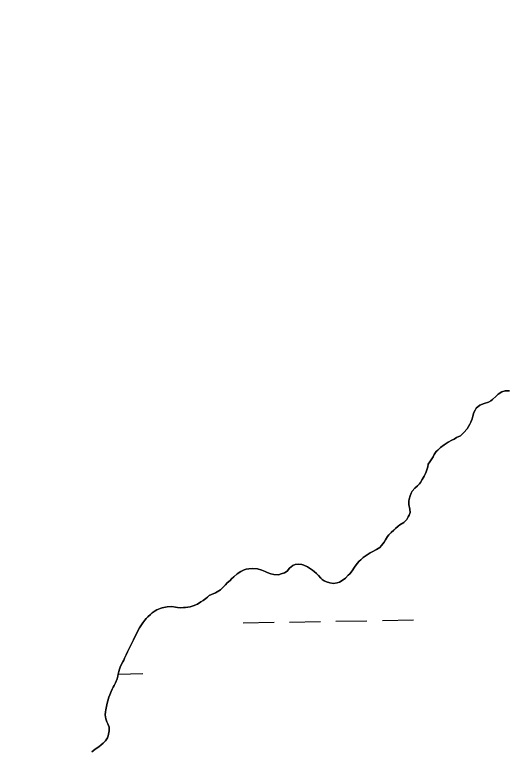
# Model space of a CAD drawing. Extents: x 3887375 to 3925618, y 296674 to 322633.
# Drawn here: x 3922261 to 3922768, y 313768 to 314530 of the extents above; entities that cross this region are included whole.
import ezdxf

# ---------------------------------------------------------------- set-up
doc = ezdxf.new("R2010")
doc.units = 0
for name, color, linetype in [('V-GRID-MAJR', 7, 'Continuous'), ('V-TOPO-SHOR', 7, 'Continuous'), ('V-WETL-SWMP', 7, 'Continuous')]:
    doc.layers.add(name, color=color, linetype=linetype)

msp = doc.modelspace()

# ---------------------------------------------------------------- linework, layer by layer
at = {"layer": 'V-GRID-MAJR'}
msp.add_spline([(3891444.7, 314225.88), (3896753.86, 314315.07), (3902063.01, 314405.04), (3907372.14, 314495.79), (3912681.27, 314587.3), (3917990.38, 314679.59), (3923299.47, 314772.65)], degree=3, dxfattribs=at)
at = {"layer": 'V-TOPO-SHOR'}
for points in [[(3922772.75, 314140.83), (3922768.37, 314141.04), (3922764.95, 314139.97), (3922761.02, 314137.35), (3922758.9, 314135.35), (3922755.24, 314131.96), (3922753.62, 314130.57), (3922750.98, 314129.16), (3922746.52, 314127.74), (3922742.25, 314125.98), (3922738.42, 314122.93), (3922737.15, 314120.94), (3922735.97, 314118.69), (3922734.81, 314114.73), (3922734.07, 314112.05), (3922732.82, 314108.43), (3922731.9, 314106.62), (3922730.55, 314104.11), (3922728.94, 314101.69), (3922725.72, 314097.88), (3922724.28, 314096.4), (3922721.98, 314094.57), (3922718.14, 314092.55), (3922715.4, 314091.06), (3922713.18, 314090.01), (3922709.42, 314087.99), (3922705.16, 314085.19), (3922701.41, 314082.23), (3922698.52, 314079.71), (3922696.99, 314078.23), (3922695.05, 314075.12), (3922693.79, 314072.61), (3922692.6, 314070.71), (3922690.49, 314067.59), (3922688.8, 314065.08), (3922688.32, 314062.24), (3922686.65, 314057.33)], [(3922686.65, 314057.33), (3922685.82, 314055.34), (3922684.47, 314052.84), (3922683.46, 314051.11), (3922682.45, 314049.2), (3922680.85, 314046.35), (3922679.66, 314044.71), (3922677.79, 314042.88), (3922674.9, 314040.27), (3922672.1, 314037.15), (3922671.09, 314035.34), (3922669.92, 314032.4), (3922669.1, 314029.13), (3922668.78, 314026.8), (3922668.56, 314023.37), (3922669.64, 314018.66), (3922669.94, 314015.13), (3922669.11, 314012.46), (3922668.18, 314010.56), (3922666.67, 314008.05), (3922663.61, 314004.93), (3922659.51, 314002.31), (3922657.72, 314000.91), (3922654.91, 313998.65), (3922653.04, 313996.99), (3922650.41, 313994.47), (3922647.95, 313991.96), (3922646.67, 313990.4), (3922645.58, 313988.67), (3922644.56, 313986.94), (3922643.13, 313984.43), (3922640.59, 313980.97), (3922638.81, 313979.14), (3922635.31, 313976.87), (3922630.96, 313974.5), (3922628.91, 313973.36), (3922625.66, 313971.52), (3922623.62, 313970.13), (3922621.66, 313968.73), (3922619.02, 313966.38), (3922617.4, 313964.73), (3922615.45, 313962.39), (3922612.49, 313958.75), (3922610.12, 313955.03), (3922607.67, 313951.83), (3922606.14, 313950.35), (3922603.25, 313947.48), (3922600.69, 313945.48), (3922597.11, 313943.29), (3922594.8, 313942.41), (3922590.86, 313941.76), (3922586.9, 313942.58), (3922583.62, 313943.66), (3922581.03, 313944.74), (3922579.21, 313945.93), (3922577.65, 313947.46), (3922575.3, 313950.09), (3922573.22, 313952.05), (3922570.96, 313954.17), (3922569.23, 313955.44), (3922566.02, 313957.81), (3922563.95, 313959.16), (3922560.06, 313960.92), (3922558.08, 313961.5), (3922554.98, 313961.81), (3922551.21, 313961.42), (3922548.64, 313960.45), (3922545.41, 313957.58), (3922543.04, 313954.46), (3922540.14, 313952.71), (3922536.8, 313951.64), (3922533.97, 313950.93), (3922529.25, 313950.96), (3922526.06, 313951.7), (3922522.27, 313953.12), (3922520.19, 313954.21), (3922516.74, 313955.63), (3922512.17, 313956.96), (3922507.36, 313957.42), (3922503.49, 313957.03), (3922500.67, 313956.49), (3922498.52, 313955.86), (3922494.93, 313954.36), (3922491.44, 313951.92), (3922487.78, 313948.7), (3922485.57, 313946.53), (3922483.87, 313945.05), (3922481.06, 313942.35), (3922479.11, 313940.27), (3922476.05, 313937.32), (3922473.92, 313935.4), (3922470.77, 313933.3), (3922468.8, 313932.25), (3922464.87, 313930.32), (3922462.48, 313929.26), (3922460.44, 313927.52), (3922458.73, 313926.47), (3922456.09, 313924.38), (3922453.62, 313922.72), (3922450.12, 313920.62), (3922445.76, 313918.6)], [(3922445.76, 313918.6), (3922442.85, 313917.79), (3922437.96, 313917.05), (3922435.81, 313916.94), (3922432.9, 313916.82), (3922429.63, 313917.05), (3922427.48, 313917.36), (3922423.6, 313918.01), (3922418.88, 313917.79), (3922413.83, 313916.61), (3922411.6, 313915.99), (3922408.35, 313914.66), (3922406.39, 313913.61), (3922403.57, 313911.52), (3922401.62, 313909.86), (3922398.98, 313907.26), (3922397.37, 313905.52), (3922395.93, 313903.79), (3922393.81, 313901.02), (3922392.38, 313898.94), (3922390.34, 313895.99), (3922388.58, 313892.8), (3922387.4, 313890.38), (3922385.55, 313886.66), (3922384.12, 313883.73), (3922381.94, 313879.32), (3922380.26, 313875.87), (3922378.08, 313871.03), (3922376.65, 313868.18), (3922374.97, 313864.73), (3922374.05, 313862.66), (3922373.12, 313860.76), (3922371.86, 313858.51), (3922370.35, 313855.4), (3922369.77, 313853.42), (3922368.94, 313850.92), (3922368.45, 313848.25), (3922367.96, 313846.18), (3922367.13, 313843.17), (3922365.46, 313839.11), (3922364.2, 313836.43), (3922363.19, 313834.53), (3922362.18, 313832.46), (3922361.18, 313830.13), (3922359.58, 313826.59), (3922358.75, 313824.35), (3922357.59, 313820.55), (3922356.84, 313818.14), (3922356.19, 313814.7), (3922355.46, 313811.42), (3922355.13, 313809.27), (3922354.91, 313806.09), (3922355.47, 313801.89), (3922356.54, 313798.98), (3922357.51, 313796.93), (3922358.92, 313793.25), (3922359.13, 313789.39), (3922358.07, 313784.39), (3922357.15, 313782.32), (3922355.21, 313779.38), (3922352.66, 313776.77), (3922350.79, 313775.04), (3922348.15, 313773.03), (3922346.44, 313771.89), (3922344.05, 313770.15), (3922341.16, 313767.8)]]:
    msp.add_lwpolyline(points, dxfattribs=at)
at = {"layer": 'V-WETL-SWMP'}
for p, q in [((3922761.02, 314137.35), (3922764.95, 314139.97)), ((3922764.95, 314139.97), (3922768.37, 314141.04)), ((3922768.37, 314141.04), (3922772.75, 314140.83)), ((3922753.62, 314130.57), (3922755.24, 314131.96)), ((3922755.24, 314131.96), (3922758.9, 314135.35)), ((3922758.9, 314135.35), (3922761.02, 314137.35)), ((3922738.42, 314122.93), (3922742.25, 314125.98)), ((3922742.25, 314125.98), (3922746.52, 314127.74)), ((3922746.52, 314127.74), (3922750.98, 314129.16)), ((3922750.98, 314129.16), (3922753.62, 314130.57)), ((3922734.81, 314114.73), (3922735.97, 314118.69)), ((3922735.97, 314118.69), (3922737.15, 314120.94)), ((3922737.15, 314120.94), (3922738.42, 314122.93)), ((3922731.9, 314106.62), (3922732.82, 314108.43)), ((3922732.82, 314108.43), (3922734.07, 314112.05)), ((3922734.07, 314112.05), (3922734.81, 314114.73)), ((3922725.72, 314097.88), (3922728.94, 314101.69)), ((3922728.94, 314101.69), (3922730.55, 314104.11)), ((3922730.55, 314104.11), (3922731.9, 314106.62)), ((3922718.14, 314092.55), (3922721.98, 314094.57)), ((3922721.98, 314094.57), (3922724.28, 314096.4)), ((3922724.28, 314096.4), (3922725.72, 314097.88)), ((3922705.16, 314085.19), (3922709.42, 314087.99)), ((3922709.42, 314087.99), (3922713.18, 314090.01)), ((3922713.18, 314090.01), (3922715.4, 314091.06)), ((3922715.4, 314091.06), (3922718.14, 314092.55)), ((3922695.05, 314075.12), (3922696.99, 314078.23)), ((3922696.99, 314078.23), (3922698.52, 314079.71)), ((3922698.52, 314079.71), (3922701.41, 314082.23)), ((3922701.41, 314082.23), (3922705.16, 314085.19)), ((3922690.49, 314067.59), (3922692.6, 314070.71)), ((3922692.6, 314070.71), (3922693.79, 314072.61)), ((3922693.79, 314072.61), (3922695.05, 314075.12)), ((3922688.32, 314062.24), (3922688.8, 314065.08)), ((3922688.8, 314065.08), (3922690.49, 314067.59)), ((3922684.47, 314052.84), (3922685.82, 314055.34)), ((3922685.82, 314055.34), (3922686.65, 314057.33)), ((3922686.65, 314057.33), (3922688.32, 314062.24)), ((3922680.85, 314046.35), (3922682.45, 314049.2)), ((3922682.45, 314049.2), (3922683.46, 314051.11)), ((3922683.46, 314051.11), (3922684.47, 314052.84)), ((3922672.1, 314037.15), (3922674.9, 314040.27)), ((3922674.9, 314040.27), (3922677.79, 314042.88)), ((3922677.79, 314042.88), (3922679.66, 314044.71)), ((3922679.66, 314044.71), (3922680.85, 314046.35)), ((3922669.1, 314029.13), (3922669.92, 314032.4)), ((3922669.92, 314032.4), (3922671.09, 314035.34)), ((3922671.09, 314035.34), (3922672.1, 314037.15)), ((3922668.56, 314023.37), (3922668.78, 314026.8)), ((3922668.78, 314026.8), (3922669.1, 314029.13)), ((3922669.64, 314018.65), (3922668.56, 314023.37)), ((3922669.94, 314015.14), (3922669.64, 314018.65)), ((3922666.67, 314008.05), (3922668.18, 314010.56)), ((3922668.18, 314010.56), (3922669.11, 314012.46)), ((3922669.11, 314012.46), (3922669.94, 314015.14)), ((3922657.72, 314000.91), (3922659.51, 314002.31)), ((3922659.51, 314002.31), (3922663.61, 314004.93)), ((3922663.61, 314004.93), (3922666.67, 314008.05)), ((3922647.94, 313991.96), (3922650.41, 313994.48)), ((3922650.41, 313994.48), (3922653.04, 313996.99)), ((3922653.04, 313996.99), (3922654.91, 313998.65)), ((3922654.91, 313998.65), (3922657.72, 314000.91)), ((3922643.13, 313984.43), (3922644.56, 313986.94)), ((3922644.56, 313986.94), (3922645.58, 313988.67)), ((3922645.58, 313988.67), (3922646.67, 313990.4)), ((3922646.67, 313990.4), (3922647.94, 313991.96)), ((3922635.31, 313976.87), (3922638.81, 313979.14)), ((3922638.81, 313979.14), (3922640.59, 313980.97)), ((3922640.59, 313980.97), (3922643.13, 313984.43)), ((3922623.62, 313970.13), (3922625.66, 313971.52)), ((3922625.66, 313971.52), (3922628.91, 313973.36)), ((3922628.91, 313973.36), (3922630.96, 313974.5)), ((3922630.96, 313974.5), (3922635.31, 313976.87)), ((3922615.45, 313962.39), (3922617.4, 313964.73)), ((3922617.4, 313964.73), (3922619.02, 313966.38)), ((3922619.02, 313966.38), (3922621.66, 313968.73)), ((3922621.66, 313968.73), (3922623.62, 313970.13)), ((3922494.93, 313954.36), (3922498.52, 313955.86)), ((3922498.52, 313955.86), (3922500.67, 313956.49)), ((3922500.67, 313956.49), (3922503.49, 313957.03)), ((3922503.49, 313957.03), (3922507.36, 313957.42)), ((3922507.36, 313957.42), (3922512.17, 313956.96)), ((3922512.17, 313956.96), (3922516.74, 313955.63)), ((3922543.04, 313954.46), (3922545.41, 313957.58)), ((3922545.41, 313957.58), (3922548.64, 313960.45)), ((3922548.64, 313960.45), (3922551.21, 313961.42)), ((3922551.21, 313961.42), (3922554.98, 313961.81)), ((3922554.98, 313961.81), (3922558.08, 313961.5)), ((3922558.08, 313961.5), (3922560.06, 313960.92)), ((3922560.06, 313960.92), (3922563.95, 313959.16)), ((3922563.95, 313959.16), (3922566.02, 313957.81)), ((3922566.02, 313957.81), (3922569.23, 313955.44)), ((3922610.12, 313955.03), (3922612.49, 313958.75)), ((3922612.49, 313958.75), (3922615.45, 313962.39)), ((3922485.57, 313946.53), (3922487.78, 313948.7)), ((3922487.78, 313948.7), (3922491.44, 313951.92)), ((3922491.44, 313951.92), (3922494.93, 313954.36)), ((3922516.74, 313955.63), (3922520.19, 313954.21)), ((3922520.19, 313954.21), (3922522.27, 313953.12)), ((3922522.27, 313953.12), (3922526.06, 313951.7)), ((3922526.06, 313951.7), (3922529.25, 313950.96)), ((3922529.25, 313950.96), (3922533.97, 313950.93)), ((3922533.97, 313950.93), (3922536.8, 313951.64)), ((3922536.8, 313951.64), (3922540.14, 313952.71)), ((3922540.14, 313952.71), (3922543.04, 313954.46)), ((3922569.23, 313955.44), (3922570.96, 313954.17)), ((3922570.96, 313954.17), (3922573.22, 313952.05)), ((3922573.22, 313952.05), (3922575.3, 313950.09)), ((3922575.3, 313950.09), (3922577.65, 313947.46)), ((3922603.25, 313947.48), (3922606.14, 313950.35)), ((3922606.14, 313950.35), (3922607.67, 313951.82)), ((3922607.67, 313951.82), (3922610.12, 313955.03)), ((3922479.11, 313940.27), (3922481.06, 313942.35)), ((3922481.06, 313942.35), (3922483.87, 313945.05)), ((3922483.87, 313945.05), (3922485.57, 313946.53)), ((3922577.65, 313947.46), (3922579.21, 313945.93)), ((3922579.21, 313945.93), (3922581.03, 313944.74)), ((3922581.03, 313944.74), (3922583.62, 313943.66)), ((3922583.62, 313943.66), (3922586.9, 313942.58)), ((3922586.9, 313942.58), (3922590.86, 313941.76)), ((3922590.86, 313941.76), (3922594.8, 313942.4)), ((3922594.8, 313942.4), (3922597.11, 313943.29)), ((3922597.11, 313943.29), (3922600.69, 313945.48)), ((3922600.69, 313945.48), (3922603.25, 313947.48)), ((3922468.81, 313932.25), (3922470.77, 313933.3)), ((3922470.77, 313933.3), (3922473.92, 313935.4)), ((3922473.92, 313935.4), (3922476.05, 313937.32)), ((3922476.05, 313937.32), (3922479.11, 313940.27)), ((3922456.09, 313924.38), (3922458.73, 313926.47)), ((3922458.73, 313926.47), (3922460.44, 313927.52)), ((3922460.44, 313927.52), (3922462.48, 313929.26)), ((3922462.48, 313929.26), (3922464.87, 313930.32)), ((3922464.87, 313930.32), (3922468.81, 313932.25)), ((3922418.88, 313917.79), (3922423.6, 313918.01)), ((3922423.6, 313918.01), (3922427.48, 313917.36)), ((3922437.96, 313917.05), (3922442.85, 313917.79)), ((3922442.85, 313917.79), (3922445.76, 313918.6)), ((3922445.76, 313918.6), (3922450.12, 313920.62)), ((3922450.12, 313920.62), (3922453.62, 313922.72)), ((3922453.62, 313922.72), (3922456.09, 313924.38)), ((3922401.62, 313909.86), (3922403.57, 313911.52)), ((3922403.57, 313911.52), (3922406.39, 313913.61)), ((3922406.39, 313913.61), (3922408.35, 313914.66)), ((3922408.35, 313914.66), (3922411.6, 313915.99)), ((3922411.6, 313915.99), (3922413.83, 313916.61)), ((3922413.83, 313916.61), (3922418.88, 313917.79)), ((3922427.48, 313917.36), (3922429.63, 313917.04)), ((3922429.63, 313917.04), (3922432.9, 313916.82)), ((3922432.9, 313916.82), (3922435.81, 313916.94)), ((3922435.81, 313916.94), (3922437.96, 313917.05)), ((3922393.81, 313901.02), (3922395.93, 313903.79)), ((3922395.93, 313903.79), (3922397.37, 313905.52)), ((3922397.37, 313905.52), (3922398.98, 313907.26)), ((3922398.98, 313907.26), (3922401.62, 313909.86)), ((3922593.38, 313902.83), (3922625.38, 313903.38)), ((3922641.37, 313903.65), (3922673.37, 313904.2)), ((3922388.58, 313892.8), (3922390.34, 313895.99)), ((3922390.34, 313895.99), (3922392.37, 313898.94)), ((3922392.37, 313898.94), (3922393.81, 313901.02)), ((3922497.39, 313901.18), (3922529.39, 313901.73)), ((3922545.39, 313902), (3922577.38, 313902.55)), ((3922385.55, 313886.66), (3922387.4, 313890.38)), ((3922387.4, 313890.38), (3922388.58, 313892.8)), ((3922381.94, 313879.32), (3922384.12, 313883.73)), ((3922384.12, 313883.73), (3922385.55, 313886.66)), ((3922378.08, 313871.03), (3922380.26, 313875.87)), ((3922380.26, 313875.87), (3922381.94, 313879.32)), ((3922374.05, 313862.66), (3922374.97, 313864.73)), ((3922374.97, 313864.73), (3922376.65, 313868.18)), ((3922376.65, 313868.18), (3922378.08, 313871.03)), ((3922370.35, 313855.4), (3922371.86, 313858.51)), ((3922371.86, 313858.51), (3922373.12, 313860.76)), ((3922373.12, 313860.76), (3922374.05, 313862.66)), ((3922368.45, 313848.25), (3922368.94, 313850.92)), ((3922368.94, 313850.92), (3922369.77, 313853.42)), ((3922369.77, 313853.42), (3922370.35, 313855.4)), ((3922365.46, 313839.11), (3922367.13, 313843.16)), ((3922367.13, 313843.16), (3922367.96, 313846.18)), ((3922367.96, 313846.18), (3922368.45, 313848.25)), ((3922368.44, 313848.22), (3922393.69, 313848.65)), ((3922362.18, 313832.46), (3922363.19, 313834.53)), ((3922363.19, 313834.53), (3922364.2, 313836.43)), ((3922364.2, 313836.43), (3922365.46, 313839.11)), ((3922358.75, 313824.35), (3922359.58, 313826.59)), ((3922359.58, 313826.59), (3922361.18, 313830.13)), ((3922361.18, 313830.13), (3922362.18, 313832.46)), ((3922356.84, 313818.14), (3922357.59, 313820.55)), ((3922357.59, 313820.55), (3922358.75, 313824.35)), ((3922355.14, 313809.27), (3922355.46, 313811.42)), ((3922355.46, 313811.42), (3922356.19, 313814.7)), ((3922356.19, 313814.7), (3922356.84, 313818.14)), ((3922354.91, 313806.09), (3922355.14, 313809.27)), ((3922355.47, 313801.89), (3922354.91, 313806.09)), ((3922356.54, 313798.98), (3922355.47, 313801.89)), ((3922357.5, 313796.93), (3922356.54, 313798.98)), ((3922358.92, 313793.25), (3922357.5, 313796.93)), ((3922358.07, 313784.39), (3922359.13, 313789.39)), ((3922359.13, 313789.39), (3922358.92, 313793.25)), ((3922355.21, 313779.38), (3922357.15, 313782.32)), ((3922357.15, 313782.32), (3922358.07, 313784.39)), ((3922348.15, 313773.03), (3922350.79, 313775.04)), ((3922350.79, 313775.04), (3922352.66, 313776.77)), ((3922352.66, 313776.77), (3922355.21, 313779.38)), ((3922341.16, 313767.8), (3922344.06, 313770.15)), ((3922344.06, 313770.15), (3922346.44, 313771.89)), ((3922346.44, 313771.89), (3922348.15, 313773.03))]:
    msp.add_line(p, q, dxfattribs=at)

doc.saveas('drawing.dxf')
